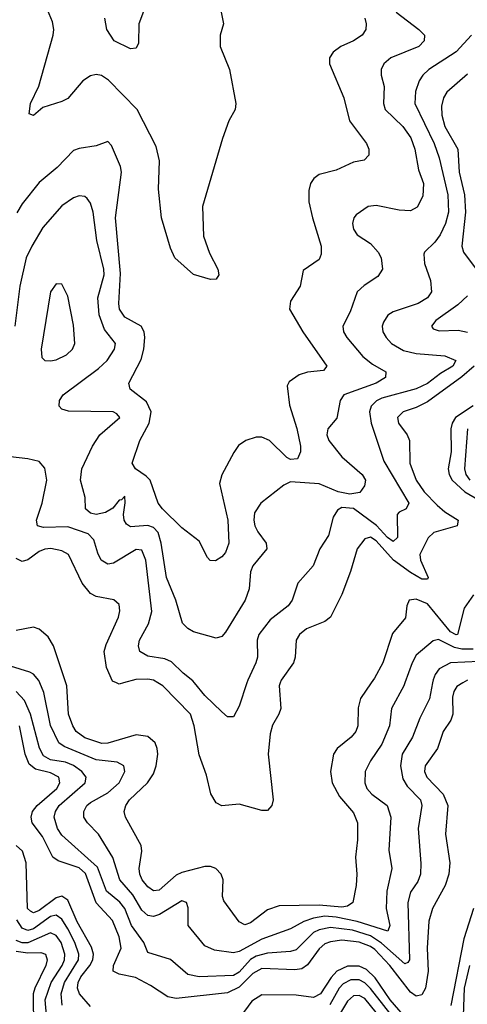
# Model space of a CAD drawing. Header units: inches. Extents: x 501365 to 657855, y 482276 to 547543.
# Tile 257 of 656: x 583762 to 585329, y 488874 to 492324. Entities that reach past the tile are written whole.
import ezdxf

# ---------------------------------------------------------------- set-up
doc = ezdxf.new("R2010")
doc.units = ezdxf.units.IN
doc.header["$MEASUREMENT"] = 0
doc.layers.add('A5488', color=7, linetype='Continuous')
doc.layers.add('A5489', color=7, linetype='Continuous')

msp = doc.modelspace()

# ---------------------------------------------------------------- linework, layer by layer
at = {"layer": 'A5488', "color": 5}
for points, elevation in [([(585207.7, 490000), (585196.1, 489943.9), (585163, 489877), (585137.5, 489810), (585101.3, 489750), (585095.4, 489710), (585103.8, 489663.8), (585117.9, 489637.9), (585165, 489590), (585169.6, 489570), (585157.5, 489490), (585166.7, 489366.7), (585165.2, 489330), (585156, 489304), (585130, 489266.3), (585121.3, 489230), (585126.4, 489030), (585120.3, 489019.8), (585110, 489015.7), (585028.6, 489088.6), (584990, 489113.4), (584926.6, 489133.4), (584850, 489143.5), (584810, 489135.2), (584790, 489125.3), (584730, 489064.9), (584710, 489058.4), (584630, 489052.9), (584590, 489042.7), (584569.7, 489030.3), (584530, 488986.6), (584510, 488974.9), (584390.3, 488970.3), (584350, 488978.6), (584290, 489031.1), (584210, 489055.4), (584196, 489090), (584153.3, 489150), (584130, 489210), (584112, 489232), (584066.2, 489270), (584034.1, 489354.1), (583910, 489466.7), (583893.8, 489490), (583883.1, 489530), (583887.5, 489550), (583900.5, 489570), (583991.1, 489650), (583995, 489670), (583979.1, 489690), (583950, 489711.1), (583922.1, 489722.1), (583870, 489730.9), (583845, 489745), (583830.9, 489770.9), (583799.9, 489890), (583778.9, 489938.9), (583749.7, 489969.7)], 2160), ([(585313.5, 490000), (585292.5, 489987.5), (585282.1, 489970), (585277.6, 489950), (585278.7, 489890), (585271.8, 489870), (585244.8, 489830), (585225, 489770), (585181.5, 489710), (585179.1, 489690), (585186.9, 489670), (585244.3, 489610), (585261.3, 489570), (585252.4, 489470), (585267.9, 489370), (585263.8, 489330), (585251.7, 489290), (585207.7, 489210), (585194.8, 489165.2), (585188.2, 489070), (585191.5, 488990), (585182.7, 488930), (585170, 488906.7), (585150, 488901.8), (585130, 488916), (585057.8, 489010), (585005.7, 489065.7), (584990, 489076.6), (584950, 489091.6), (584890, 489098), (584850, 489093.1), (584830, 489085.3), (584810, 489068.6), (584770, 489012.5), (584750, 488998.6), (584725.3, 488994.7), (584610, 488999.7), (584577.9, 488982.1), (584530, 488934.2), (584490, 488914.6), (584310, 488893.8), (584280.4, 488900.4), (584220.1, 488940.1), (584167.8, 488967.8), (584110, 488979.1), (584089.4, 488989.4), (584090.9, 489010), (584116.6, 489070), (584110, 489110), (584087.3, 489167.3), (584030, 489229), (583992.2, 489332.3), (583970, 489352.4), (583896.7, 489376.7), (583877.4, 489390), (583841.4, 489461.4), (583806, 489510), (583801.5, 489530), (583806.4, 489550), (583822.5, 489570), (583891.8, 489630), (583902.8, 489650), (583898.9, 489670), (583870, 489684.4), (583817.5, 489697.5), (583794.8, 489714.8), (583780.7, 489750), (583761, 489850)], 2180), ([(585110.3, 490000), (585106.7, 489990), (585064, 489910), (585056.3, 489850), (585030, 489785.1), (584990, 489727.3), (584971.7, 489690), (584970.1, 489650), (584977.6, 489630), (584994.8, 489610), (585048.2, 489570), (585061.2, 489530), (585054.5, 489414.5), (585064.3, 489350), (585047.3, 489270), (585045.4, 489210), (585058.3, 489150), (585050.4, 489129.6), (584943.5, 489163.5), (584870, 489179.3), (584830, 489182.7), (584790, 489175.8), (584756.2, 489163.8), (584710, 489138.1), (584610, 489102.6), (584530, 489059.2), (584510, 489054.4), (584443.4, 489063.4), (584410, 489079.3), (584351.5, 489150), (584351.5, 489211.5), (584345.6, 489230), (584330, 489236.5), (584251.9, 489188.1), (584230, 489181.9), (584210, 489184.9), (584190, 489203.6), (584157.6, 489257.6), (584112.3, 489310), (584087.9, 489387.9), (584037.6, 489470), (583999, 489510), (583986.9, 489530), (583986.5, 489550), (583996.9, 489570), (584010, 489581.4), (584070, 489614.8), (584109.9, 489650), (584130.5, 489690), (584126.8, 489710), (584102.7, 489722.7), (584030, 489730.8), (583917.2, 489777.2), (583898.7, 489790), (583870, 489850.8), (583846.4, 489966.4), (583832.3, 490000)], 2140), ([(584992.3, 490000), (584954.6, 489945.4), (584947, 489913), (584946, 489850), (584939, 489830), (584922.5, 489810), (584873.7, 489770), (584860.8, 489750), (584849.5, 489690), (584856.4, 489650), (584881.6, 489601.6), (584930, 489544.7), (584944.1, 489510), (584944.3, 489450), (584938.1, 489390), (584942.6, 489330), (584940.4, 489290), (584928.6, 489230), (584910, 489217.5), (584890, 489214.6), (584810, 489221.4), (584670, 489219.1), (584630, 489205.2), (584570, 489159.8), (584550, 489152.7), (584530, 489162.3), (584476.3, 489236.3), (584471.4, 489251.4), (584474.8, 489310), (584467.8, 489330), (584448.8, 489350), (584430, 489356.4), (584410, 489356.3), (584330, 489336.2), (584310, 489325.9), (584250, 489274), (584230, 489271.6), (584210, 489284.9), (584190.4, 489310), (584182, 489330), (584180.1, 489350), (584189.3, 489410), (584187.2, 489430), (584132.9, 489530), (584127.5, 489550), (584133.2, 489570), (584146.5, 489590), (584209.4, 489650), (584230, 489681.6), (584239.5, 489710), (584245.1, 489750), (584243.7, 489770), (584236, 489790), (584210, 489811.9), (584170, 489818.5), (584070.6, 489789.4), (584050, 489788.1), (583990, 489808.2), (583960.2, 489830), (583947.5, 489850), (583932.3, 489890), (583926.9, 489990), (583923.5, 490000)], 2120), ([(584125.2, 490000), (584110, 489995.9), (584101.2, 490000)], 2080), ([(584673.9, 490000), (584670.1, 489990), (584675.9, 489910), (584669.4, 489890), (584647.5, 489852.5), (584638.9, 489821.1), (584631.8, 489750), (584649.2, 489590), (584644.6, 489570), (584630, 489553), (584610, 489552.4), (584530, 489575.7), (584470, 489568.9), (584450, 489579.7), (584431.2, 489611.2), (584416.4, 489676.5), (584390, 489747.6), (584372.8, 489850), (584359.7, 489890), (584263.2, 489990), (584246.1, 490000)], 2080), ([(584557.3, 490000), (584530, 489918.4), (584510, 489881.3), (584490, 489881.5), (584470, 489898.5), (584410, 489956.5), (584374.3, 490000)], 2060), ([(584010, 488866.7), (583970.8, 488910), (583964, 488930), (583966.1, 488950), (583976.1, 488970), (584007.7, 489010), (584017.5, 489030), (584020, 489050), (584013.7, 489073.7), (583963.1, 489163.1), (583930, 489238.8), (583910, 489253), (583890, 489247), (583830, 489203), (583810, 489194.5), (583799.8, 489199.8), (583789.7, 489210), (583785.1, 489370), (583771.6, 489410), (583749.4, 489430)], 2220), ([(585350.3, 489210), (585317.3, 489102.7), (585270.9, 488869.1)], 2220), ([(583910.3, 488870.3), (583907.2, 488910), (583918.4, 488950), (583967.5, 489030), (583969, 489050), (583954.9, 489090), (583930, 489138.2), (583910, 489172), (583890, 489185.7), (583870, 489181.5), (583810, 489138.5), (583790, 489132.4), (583770, 489140.5), (583751.7, 489170)], 2240), ([(583855.2, 488835.2), (583851.4, 488890), (583871.6, 488950), (583910.9, 489010), (583918.8, 489030), (583919.7, 489050), (583906.8, 489090), (583890, 489115.3), (583870, 489124.3), (583790, 489089.8), (583770, 489089.4), (583750, 489097)], 2260), ([(583750, 489059.9), (583790, 489053.9), (583835.5, 489055.5), (583852, 489050), (583858.5, 489030), (583854, 489010), (583814.6, 488930), (583809.1, 488910), (583810, 488790)], 2280), ([(585127.7, 488810), (585059.5, 488890), (585006.4, 488966.4), (584976.1, 488996.1), (584950, 489008), (584910, 489007.5), (584872.2, 488990), (584851.8, 488968.2), (584814.6, 488910), (584790, 488897.1), (584730, 488906.3), (584610, 488906.6), (584575.2, 488884.8), (584532.2, 488827.8)], 2220), ([(585336.7, 489010), (585318.2, 488930), (585311.9, 488768.1)], 2240), ([(585083.4, 488810), (584990, 488929.7), (584970, 488949.4), (584950, 488959.4), (584920.9, 488959.1), (584894.4, 488945.6), (584880.8, 488930), (584847.8, 488872.2)], 2240), ([(585054.3, 488790), (584970, 488893.6), (584950, 488904.9), (584930, 488903.2), (584910, 488884.5), (584874, 488826)], 2260)]:
    msp.add_lwpolyline(points, dxfattribs=dict(at, elevation=elevation))
at = {"layer": 'A5489', "color": 5}
for points, elevation in [([(584231.3, 492450), (584179.1, 492310), (584178.4, 492241.6), (584170, 492224), (584150, 492222), (584093.2, 492250), (584067.3, 492290), (584060.4, 492330)], 1960), ([(584454.6, 492414.6), (584476, 492310), (584464, 492270), (584463.6, 492230), (584496.5, 492150), (584518.9, 492030), (584515.8, 492010), (584494, 491970), (584472.5, 491907.5), (584402.3, 491670), (584405.7, 491565.7), (584426, 491506), (584455.8, 491450), (584458.8, 491430), (584450, 491415.3), (584430, 491414), (584370, 491431.8), (584305.5, 491490), (584290, 491523.6), (584258.6, 491630), (584248.4, 491730), (584251.3, 491830), (584239.4, 491879.4), (584172.8, 492010), (584072.7, 492112.7), (584048.6, 492128.6), (584030, 492132.7), (584010, 492128), (583983.3, 492110), (583930, 492048), (583910, 492037.5), (583843.1, 492016.9), (583810, 491988), (583794.8, 491994.8), (583799.4, 492030), (583828.4, 492091.6), (583878.6, 492270), (583881.1, 492290), (583877.1, 492317.1), (583858.7, 492358.7)], 1980), ([(585079.8, 492350), (585159.7, 492290), (585178.8, 492270), (585178, 492250), (585159.7, 492230), (585061.3, 492190), (585036.9, 492170), (585027.5, 492150), (585027.6, 492130), (585038.4, 492090), (585035.8, 492030), (585041.6, 492010), (585103.3, 491950), (585130.9, 491910), (585145.2, 491870), (585157.8, 491797.8), (585175.9, 491750), (585173.7, 491706.3), (585153, 491667), (585130, 491654.6), (585090, 491657.3), (585010, 491672.8), (584982, 491670), (584940.2, 491639.8), (584931.8, 491630), (584926.7, 491610), (584930.3, 491590), (584943.6, 491570), (584990, 491539.7), (585017.1, 491510), (585027.3, 491490), (585032.3, 491450), (585015.5, 491424.5), (584967.4, 491392.6), (584943.5, 491370), (584919, 491301), (584893.8, 491250), (584895.4, 491230), (584907, 491210), (584963.6, 491143.6), (584997.2, 491117.2), (585043.2, 491090), (585042.4, 491070), (585009.4, 491050), (584896.5, 491010), (584883.5, 490990), (584872.2, 490927.8), (584841.1, 490890), (584837.6, 490870), (584844.1, 490850), (584890, 490792.9), (584961.3, 490730), (584972.3, 490710), (584969.5, 490690.6), (584953.1, 490666.9), (584918.3, 490661.7), (584877.1, 490670), (584810, 490698.1), (584710, 490704.8), (584686.7, 490693.3), (584606, 490630), (584584.3, 490595.7), (584581.4, 490570), (584585.3, 490550), (584596, 490530), (584625.1, 490490), (584626.8, 490470), (584577.6, 490410), (584570.1, 490389.9), (584565.4, 490330), (584550.8, 490290), (584482.6, 490177.4), (584470, 490162.4), (584450, 490157.3), (584370, 490179.5), (584350, 490190.7), (584332.2, 490210), (584308.3, 490290), (584275.4, 490370), (584257.6, 490490), (584246.6, 490526.6), (584230, 490544.2), (584210, 490551.2), (584150, 490547.6), (584135.9, 490555.9), (584128.1, 490570), (584124.8, 490590), (584131.7, 490631.7), (584130, 490654.7), (584118, 490642), (584110, 490640.5), (584088.1, 490611.9), (584062.4, 490597.6), (584030, 490590.5), (584010, 490594.8), (583992.7, 490610), (583991.3, 490650), (583975, 490710), (583979.5, 490750), (584016.7, 490830), (584042, 490870), (584112, 490930), (584102.5, 490942.5), (584089.3, 490950), (583932.3, 490952.3), (583910, 490959.7), (583899.7, 490970), (583901.4, 490990), (583914.2, 491010), (584037.9, 491102.1), (584068, 491130), (584094, 491170), (584097.5, 491190), (584058.8, 491238.8), (584040.3, 491290), (584036, 491350), (584057.9, 491430), (584056.6, 491450), (584031.4, 491550), (584018.8, 491650), (584010, 491680.7), (583997.9, 491697.9), (583990, 491704.4), (583970, 491706.6), (583950, 491700.3), (583910, 491672.4), (583843.5, 491596.5), (583803.9, 491530), (583785.1, 491490), (583762.9, 491390), (583744.5, 491250)], 2040), ([(584970.1, 492330), (584975.2, 492310), (584973.2, 492290), (584961.3, 492270), (584930.3, 492250), (584886, 492230), (584859, 492210), (584846.7, 492190), (584846.4, 492170), (584896.8, 492050), (584916.6, 491970), (584976.1, 491890), (584984.4, 491870), (584984.2, 491850), (584968.1, 491831.9), (584930, 491824.7), (584870, 491796.8), (584810, 491782.2), (584791.9, 491768.1), (584780.2, 491750), (584773.8, 491726.2), (584774, 491686), (584786.5, 491630), (584817.6, 491530), (584817.5, 491502.5), (584810, 491484.2), (584754.7, 491445.3), (584744.4, 491390), (584710, 491337.6), (584706.7, 491310), (584752.9, 491230), (584837.5, 491110), (584825.4, 491094.6), (584770, 491089), (584740.6, 491079.4), (584705, 491055.1), (584698.6, 491041.5), (584706.1, 490973.9), (584731.8, 490891.8), (584745.2, 490830), (584744.7, 490810), (584734.8, 490785.2), (584710, 490782.8), (584697.3, 490790), (584636.5, 490850), (584610, 490861.7), (584590, 490861.4), (584553.7, 490850), (584528.3, 490831.7), (584512.1, 490807.9), (584470, 490729.7), (584461.7, 490698.3), (584490.8, 490570), (584493.9, 490490), (584482.8, 490457.2), (584470, 490441.4), (584447.2, 490427.3), (584428.9, 490428.9), (584419.1, 490439.1), (584390, 490496.8), (584330, 490543.5), (584261.8, 490610), (584246.4, 490630), (584218.2, 490710), (584204.9, 490724.9), (584167.1, 490750), (584155.3, 490770), (584182.9, 490850), (584215.2, 490910), (584221.9, 490950), (584205.3, 490985.3), (584148.7, 491030), (584143.8, 491050), (584186.8, 491133.2), (584196.6, 491170), (584199.7, 491210), (584197.2, 491230), (584187, 491250), (584130, 491282.2), (584111.6, 491310), (584108.8, 491330), (584115.2, 491435.2), (584097.4, 491630), (584118.5, 491790), (584115, 491810), (584083.8, 491883.8), (584070, 491897.7), (584030, 491882.4), (583970, 491873.2), (583950, 491865.6), (583893.3, 491806.7), (583830, 491753.4), (583770, 491679.1), (583752.3, 491647.7)], 2020), ([(585344.1, 492270), (585290, 492211), (585194.3, 492150), (585173, 492130), (585160.1, 492110), (585147.1, 492072.9), (585145.7, 492030), (585212.7, 491890), (585230, 491839.6), (585260.8, 491710), (585262.8, 491650), (585253, 491610), (585234.3, 491570), (585215.2, 491544.8), (585178.9, 491510), (585176.9, 491503.1), (585178.6, 491470), (585199.8, 491410), (585203.2, 491370), (585190.2, 491350), (585157.3, 491330), (585070, 491299.9), (585051.1, 491288.9), (585035.6, 491264.4), (585031.5, 491250), (585033.6, 491230), (585044.4, 491210), (585063.8, 491190), (585105.2, 491165.2), (585150, 491154), (585250, 491146.3), (585288.4, 491130), (585278.8, 491110), (585235.6, 491084.4), (585190, 491049.4), (585150, 491030.8), (585030, 490997.4), (585011.6, 490988.4), (584992.5, 490970), (584986.6, 490950), (584992.3, 490910), (585037.3, 490777.3), (585123.9, 490630), (585115.3, 490610), (585090, 490598), (585083, 490590), (585084.1, 490510), (585070, 490495.5), (585050, 490509.9), (585011.5, 490551.5), (584930, 490611.7), (584890, 490615), (584874.3, 490605.7), (584859.2, 490580.8), (584843.1, 490516.9), (584813, 490470), (584789.3, 490410), (584735.3, 490350), (584716.2, 490290), (584701.8, 490270), (584638.7, 490221.3), (584599.5, 490170), (584593.3, 490150), (584594.8, 490090), (584588.9, 490070), (584560.7, 490010), (584557.3, 490000)], 2060), ([(585330, 492133.6), (585257.8, 492070), (585245.6, 492050), (585238.8, 492021.2), (585240.1, 491990), (585250.1, 491950), (585295.6, 491870), (585301, 491790), (585319.3, 491710), (585323.2, 491650), (585310.1, 491530), (585315.5, 491510), (585359.7, 491450)], 2080), ([(585330, 491356.6), (585295.4, 491324.6), (585218.5, 491270), (585203.8, 491250), (585210, 491240.9), (585230, 491234), (585296.7, 491236.7), (585329.6, 491229.6)], 2080), ([(585352.8, 491110), (585310, 491073), (585190, 490984.7), (585150, 490965.1), (585105, 490950), (585084.1, 490930), (585087.6, 490910), (585118.1, 490870), (585126.4, 490850), (585127.3, 490770), (585150.1, 490710), (585177.9, 490670), (585223.2, 490623.2), (585250, 490599.3), (585297, 490570), (585293.2, 490550), (585212.3, 490527.7), (585191.4, 490508.6), (585163.3, 490450), (585165.5, 490430), (585192.5, 490370), (585190, 490363.5), (585170, 490363.3), (585130, 490386.6), (585071.1, 490430), (585010, 490497.9), (584990, 490510.3), (584970, 490505.2), (584943.1, 490470), (584920.4, 490390), (584889.5, 490310), (584850, 490230.8), (584830, 490214.9), (584766.2, 490190), (584741.7, 490170), (584730.1, 490149.9), (584726.8, 490090), (584720.7, 490070), (584677.6, 490010), (584673.9, 490000)], 2080), ([(585350, 490970.7), (585287.3, 490930), (585276, 490910), (585271.5, 490890), (585272.9, 490810), (585261.8, 490750), (585265.4, 490730), (585276.1, 490710), (585320.1, 490670), (585370, 490640.4)], 2120), ([(585329.1, 490891), (585319, 490750), (585324.1, 490730), (585337.8, 490710)], 2140), ([(584374.3, 490000), (584367.8, 490007.8), (584333.9, 490033.9), (584293.9, 490073.9), (584270, 490084), (584210, 490093.6), (584182.8, 490110), (584177.3, 490130), (584181, 490150), (584212.7, 490207.3), (584224.5, 490250), (584204, 490430), (584190, 490465.3), (584170, 490467.3), (584090, 490419.5), (584070, 490415.9), (584047.7, 490430), (584035.1, 490455.1), (584021.5, 490501.5), (584002.1, 490522.1), (583930, 490546.8), (583845.2, 490545.2), (583824.4, 490550), (583820.2, 490570), (583840.8, 490630), (583856.7, 490710), (583850, 490752.8), (583830, 490775.9), (583790, 490785.8), (583730, 490792.4)], 2060), ([(584101.2, 490000), (584086.7, 490006.7), (584066.2, 490053.8), (584058.2, 490110), (584065.1, 490134.9), (584107.9, 490230), (584112.9, 490252.9), (584110, 490275.1), (584091, 490291), (584030, 490303.2), (584010, 490313), (583980.9, 490350), (583933.3, 490450), (583910, 490463.4), (583870.7, 490470.7), (583850, 490469), (583830, 490461.1), (583790, 490431.5), (583770, 490425.4), (583750, 490435.5)], 2080), ([(585350.7, 490309.3), (585317.9, 490262.1), (585294.1, 490170), (585290, 490168.1), (585270, 490178.9), (585190, 490277.7), (585150, 490294.1), (585125.8, 490290), (585117.8, 490270), (585112.2, 490227.8), (585067.2, 490172.8), (585033, 490070), (585003.6, 490016.4), (584992.3, 490000)], 2120), ([(583923.5, 490000), (583879.9, 490130), (583861.1, 490161.1), (583830, 490188.3), (583810, 490195.2), (583750, 490183.2)], 2120), ([(585350, 490117.8), (585310, 490117.9), (585283.8, 490123.8), (585228.1, 490151.9), (585210, 490148.1), (585150, 490096.8), (585135.6, 490070), (585110.3, 490000)], 2140), ([(583832.3, 490000), (583828.6, 490008.6), (583810.3, 490030.3), (583797.7, 490037.7), (583730, 490058.5)], 2140), ([(585370, 490075.2), (585270, 490070.7), (585230.7, 490049.3), (585216.8, 490030), (585210, 490011.1), (585207.7, 490000)], 2160), ([(584246.1, 490000), (584230, 490009.4), (584210, 490013.5), (584168.4, 490011.5), (584125.2, 490000)], 2080), ([(585330.2, 490010), (585313.5, 490000)], 2180)]:
    msp.add_lwpolyline(points, dxfattribs=dict(at, elevation=elevation))
at = {"layer": 'A5489', "color": 5, "elevation": 2060}
msp.add_lwpolyline([(583890, 491398), (583869.2, 491370), (583836.9, 491170), (583839.9, 491139.9), (583850.3, 491130.3), (583870, 491129.2), (583890, 491132.4), (583926.3, 491150), (583947.2, 491170), (583954.4, 491190), (583950, 491254), (583930, 491355.3), (583910, 491397.2)], close=True, dxfattribs=at)

doc.saveas('drawing.dxf')
